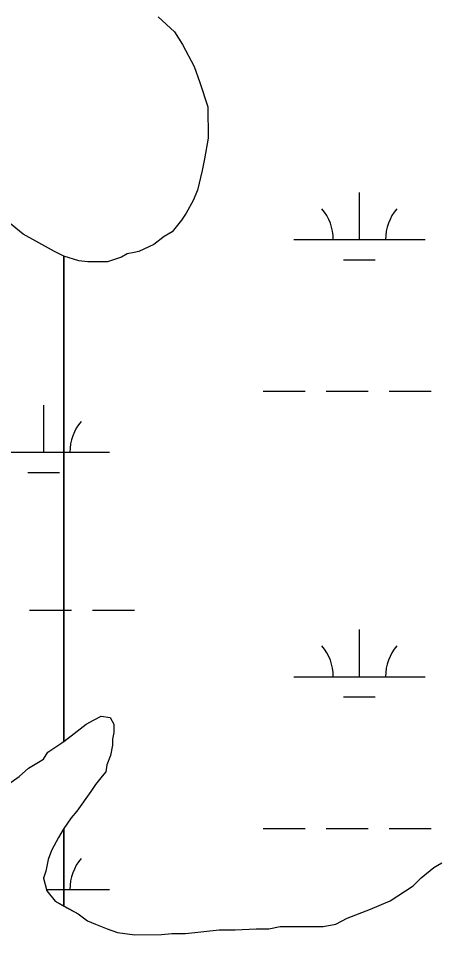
# Model space of a CAD drawing. Extents: x 3177185 to 3215018, y 812988 to 838321.
# Drawn here: x 3211280 to 3211603, y 819967 to 820665 of the extents above; entities that cross this region are included whole.
import ezdxf

# ---------------------------------------------------------------- set-up
doc = ezdxf.new("R2010")
doc.units = 0
doc.layers.add('V-SITE-VEGE', color=7, linetype='Continuous')
doc.layers.add('V-WETL-SWMP', color=7, linetype='Continuous')

msp = doc.modelspace()

# ---------------------------------------------------------------- linework, layer by layer
at = {"layer": 'V-SITE-VEGE'}
for p, q in [((3211386.77, 820666.1), (3211399.1, 820654.67)), ((3211399.1, 820654.67), (3211405.27, 820645)), ((3211405.27, 820645), (3211414.08, 820628.29)), ((3211414.08, 820628.29), (3211418.5, 820615.97)), ((3211418.5, 820615.97), (3211424.67, 820597.5)), ((3211424.67, 820597.5), (3211424.69, 820573.74)), ((3211424.69, 820573.74), (3211422.07, 820557.9)), ((3211422.07, 820557.9), (3211420.31, 820549.1)), ((3211420.31, 820549.1), (3211416.81, 820534.14)), ((3211416.81, 820534.14), (3211413.29, 820526.22)), ((3211413.29, 820526.22), (3211408.02, 820516.53)), ((3211408.02, 820516.53), (3211404.51, 820511.25)), ((3211404.51, 820511.25), (3211397.48, 820502.44)), ((3211391.32, 820498.92), (3211383.41, 820492.75)), ((3211397.48, 820502.44), (3211391.32, 820498.92)), ((3211383.41, 820492.75), (3211371.97, 820487.46)), ((3211326.22, 820480.38), (3211314.81, 820483.88)), ((3211314.81, 820483.88), (3211314.81, 820114.54)), ((3211363.17, 820485.7), (3211358.77, 820483.05)), ((3211368.45, 820486.58), (3211363.17, 820485.7)), ((3211371.97, 820487.46), (3211368.45, 820486.58)), ((3211333.26, 820479.51), (3211326.22, 820480.38)), ((3211348.22, 820479.52), (3211333.26, 820479.51)), ((3211358.77, 820483.05), (3211348.22, 820479.52)), ((3211331.81, 820127.53), (3211337.96, 820131.06)), ((3211337.96, 820131.06), (3211343.24, 820133.7)), ((3211343.24, 820133.7), (3211350.28, 820132.83)), ((3211350.28, 820132.83), (3211352.93, 820127.55)), ((3211320.38, 820118.72), (3211331.81, 820127.53)), ((3211352.93, 820121.39), (3211352.06, 820116.11)), ((3211352.93, 820127.55), (3211352.93, 820121.39)), ((3211314.81, 820114.54), (3211320.38, 820118.72)), ((3211352.06, 820116.11), (3211352.06, 820111.71)), ((3211352.06, 820111.71), (3211350.31, 820103.79)), ((3211350.31, 820103.79), (3211347.67, 820096.75)), ((3211347.67, 820096.75), (3211346.8, 820091.47)), ((3211344.16, 820087.95), (3211338.89, 820081.78)), ((3211346.8, 820091.47), (3211344.16, 820087.95)), ((3211338.89, 820081.78), (3211335.37, 820076.5)), ((3211335.37, 820076.5), (3211324.83, 820061.53)), ((3211324.83, 820061.53), (3211320.43, 820056.25)), ((3211320.43, 820056.25), (3211314.81, 820048.2)), ((3211314.81, 820048.2), (3211314.81, 819989.24)), ((3211587.09, 820010.72), (3211596.76, 820018.65)), ((3211596.76, 820018.65), (3211602.92, 820022.18)), ((3211580.94, 820004.56), (3211587.09, 820010.72)), ((3211563.35, 819993.1), (3211580.94, 820004.56)), ((3211314.81, 819989.24), (3211325.77, 819983.22)), ((3211548.39, 819986.93), (3211563.35, 819993.1)), ((3211325.77, 819983.22), (3211332.82, 819977.94)), ((3211530.8, 819979.88), (3211548.39, 819986.93)), ((3211332.82, 819977.94), (3211338.98, 819975.31)), ((3211338.98, 819975.31), (3211347.78, 819971.8)), ((3211512.33, 819973.7), (3211522.01, 819975.47)), ((3211522.01, 819975.47), (3211530.8, 819979.88)), ((3211347.78, 819971.8), (3211355.7, 819969.17)), ((3211355.7, 819969.17), (3211368.9, 819967.42)), ((3211368.9, 819967.42), (3211389.14, 819967.43)), ((3211389.14, 819967.43), (3211397.06, 819968.32)), ((3211397.06, 819968.32), (3211407.62, 819968.33)), ((3211407.62, 819968.33), (3211433.14, 819970.99)), ((3211433.14, 819970.99), (3211445.46, 819971)), ((3211445.46, 819971), (3211461.29, 819971.9)), ((3211461.29, 819971.9), (3211470.97, 819971.9)), ((3211470.97, 819971.9), (3211479.77, 819973.67)), ((3211479.77, 819973.67), (3211512.33, 819973.7))]:
    msp.add_line(p, q, dxfattribs=at)
msp.add_lwpolyline([(3211265.86, 820077.32), (3211280.81, 820087.89), (3211287.84, 820094.05), (3211299.27, 820101.11), (3211302.79, 820106.39), (3211313.34, 820113.44), (3211314.81, 820114.54), (3211314.81, 820483.88), (3211314.78, 820483.89), (3211307.73, 820487.41), (3211293.65, 820495.31), (3211283.97, 820500.58), (3211265.47, 820515.53)], dxfattribs=at)
msp.add_lwpolyline([(3211314.81, 819989.24), (3211314.81, 820048.2), (3211314.28, 820047.44), (3211310.76, 820041.28), (3211305.49, 820031.6), (3211302.86, 820024.56), (3211301.11, 820015.75), (3211299.35, 820010.47), (3211302, 820000.8), (3211308.17, 819992.88)], close=True, dxfattribs=at)
at = {"layer": 'V-WETL-SWMP'}
for p, q in [((3211386.77, 820666.1), (3211399.1, 820654.67)), ((3211399.1, 820654.67), (3211405.27, 820645)), ((3211405.27, 820645), (3211414.09, 820628.29)), ((3211414.09, 820628.29), (3211418.5, 820615.97)), ((3211418.5, 820615.97), (3211424.67, 820597.5)), ((3211424.67, 820597.5), (3211424.69, 820573.74)), ((3211424.69, 820573.74), (3211422.07, 820557.9)), ((3211422.07, 820557.9), (3211420.31, 820549.1)), ((3211420.31, 820549.1), (3211416.81, 820534.14)), ((3211416.81, 820534.14), (3211413.29, 820526.21)), ((3211540.03, 820496.46), (3211540.03, 820532.46)), ((3211413.29, 820526.21), (3211408.02, 820516.53)), ((3211283.97, 820500.58), (3211265.47, 820515.53)), ((3211408.02, 820516.53), (3211404.51, 820511.25)), ((3211404.51, 820511.25), (3211397.48, 820502.44)), ((3211293.65, 820495.31), (3211283.97, 820500.58)), ((3211391.32, 820498.92), (3211383.41, 820492.75)), ((3211397.48, 820502.44), (3211391.32, 820498.92)), ((3211307.74, 820487.4), (3211293.65, 820495.31)), ((3211383.41, 820492.75), (3211371.97, 820487.46)), ((3211490.03, 820496.46), (3211590.03, 820496.46)), ((3211314.78, 820483.89), (3211307.74, 820487.4)), ((3211326.22, 820480.38), (3211314.78, 820483.89)), ((3211363.17, 820485.69), (3211358.78, 820483.05)), ((3211368.45, 820486.58), (3211363.17, 820485.69)), ((3211371.97, 820487.46), (3211368.45, 820486.58)), ((3211333.26, 820479.51), (3211326.22, 820480.38)), ((3211348.22, 820479.52), (3211333.26, 820479.51)), ((3211358.78, 820483.05), (3211348.22, 820479.52)), ((3211528.03, 820481.03), (3211552.03, 820481.03)), ((3211466.62, 820381.03), (3211498.62, 820381.03)), ((3211514.62, 820381.03), (3211546.62, 820381.03)), ((3211562.62, 820381.03), (3211594.62, 820381.03)), ((3211299.56, 820334.6), (3211299.56, 820370.6)), ((3211249.56, 820334.6), (3211349.56, 820334.6)), ((3211287.56, 820319.17), (3211311.56, 820319.17)), ((3211288.72, 820214.53), (3211320.72, 820214.53)), ((3211336.72, 820214.53), (3211368.72, 820214.53)), ((3211540.03, 820163.78), (3211540.03, 820199.78)), ((3211490.03, 820163.78), (3211590.03, 820163.78)), ((3211528.03, 820148.35), (3211552.03, 820148.35)), ((3211331.81, 820127.53), (3211337.96, 820131.06)), ((3211337.96, 820131.06), (3211343.24, 820133.7)), ((3211343.24, 820133.7), (3211350.28, 820132.83)), ((3211350.28, 820132.83), (3211352.93, 820127.55)), ((3211320.38, 820118.72), (3211331.81, 820127.53)), ((3211352.93, 820121.39), (3211352.06, 820116.11)), ((3211352.93, 820127.55), (3211352.93, 820121.39)), ((3211313.34, 820113.44), (3211320.38, 820118.72)), ((3211352.06, 820116.11), (3211352.06, 820111.71)), ((3211302.79, 820106.39), (3211313.34, 820113.44)), ((3211352.06, 820111.71), (3211350.31, 820103.79)), ((3211287.84, 820094.06), (3211299.27, 820101.11)), ((3211299.27, 820101.11), (3211302.79, 820106.39)), ((3211350.31, 820103.79), (3211347.67, 820096.75)), ((3211280.81, 820087.89), (3211287.84, 820094.06)), ((3211347.67, 820096.75), (3211346.8, 820091.47)), ((3211265.86, 820077.32), (3211280.81, 820087.89)), ((3211344.16, 820087.95), (3211338.89, 820081.78)), ((3211346.8, 820091.47), (3211344.16, 820087.95)), ((3211338.89, 820081.78), (3211335.37, 820076.5)), ((3211335.37, 820076.5), (3211324.83, 820061.53)), ((3211324.83, 820061.53), (3211320.43, 820056.25)), ((3211320.43, 820056.25), (3211314.28, 820047.44)), ((3211314.28, 820047.44), (3211310.76, 820041.28)), ((3211466.62, 820048.35), (3211498.62, 820048.35)), ((3211514.62, 820048.35), (3211546.62, 820048.35)), ((3211562.62, 820048.35), (3211594.62, 820048.35)), ((3211310.76, 820041.28), (3211305.49, 820031.6)), ((3211305.49, 820031.6), (3211302.86, 820024.55)), ((3211302.86, 820024.55), (3211301.11, 820015.75)), ((3211587.09, 820010.72), (3211596.76, 820018.65)), ((3211596.76, 820018.65), (3211602.92, 820022.18)), ((3211301.11, 820015.75), (3211299.35, 820010.47)), ((3211299.35, 820010.47), (3211302, 820000.79)), ((3211299.56, 820009.72), (3211299.56, 820011.09)), ((3211580.94, 820004.56), (3211587.09, 820010.72)), ((3211563.35, 819993.1), (3211580.94, 820004.56)), ((3211301.69, 820001.92), (3211349.56, 820001.92)), ((3211302, 820000.79), (3211308.17, 819992.88)), ((3211308.17, 819992.88), (3211325.77, 819983.22)), ((3211548.39, 819986.93), (3211563.35, 819993.1)), ((3211325.77, 819983.22), (3211332.82, 819977.94)), ((3211530.8, 819979.88), (3211548.39, 819986.93)), ((3211332.82, 819977.94), (3211338.98, 819975.31)), ((3211338.98, 819975.31), (3211347.78, 819971.8)), ((3211512.33, 819973.7), (3211522.01, 819975.47)), ((3211522.01, 819975.47), (3211530.8, 819979.88)), ((3211347.78, 819971.8), (3211355.7, 819969.16)), ((3211355.7, 819969.16), (3211368.9, 819967.42)), ((3211368.9, 819967.42), (3211389.14, 819967.43)), ((3211389.14, 819967.43), (3211397.06, 819968.32)), ((3211397.06, 819968.32), (3211407.62, 819968.33)), ((3211407.62, 819968.33), (3211433.14, 819970.99)), ((3211433.14, 819970.99), (3211445.46, 819971)), ((3211445.46, 819971), (3211461.29, 819971.9)), ((3211461.29, 819971.9), (3211470.97, 819971.9)), ((3211470.97, 819971.9), (3211479.77, 819973.67)), ((3211479.77, 819973.67), (3211512.33, 819973.7))]:
    msp.add_line(p, q, dxfattribs=at)
for centre, start, end in [((3211484.79, 820496.93), 359.22818, 40.77184), ((3211595.27, 820496.93), 139.22818, 180.77184), ((3211354.8, 820335.07), 139.22818, 180.77184), ((3211484.79, 820164.26), 359.22818, 40.77184), ((3211595.27, 820164.26), 139.22818, 180.77184), ((3211354.8, 820002.4), 139.22818, 180.77184)]:
    msp.add_arc(centre, 35.25, start, end, dxfattribs=at)

doc.saveas('drawing.dxf')
